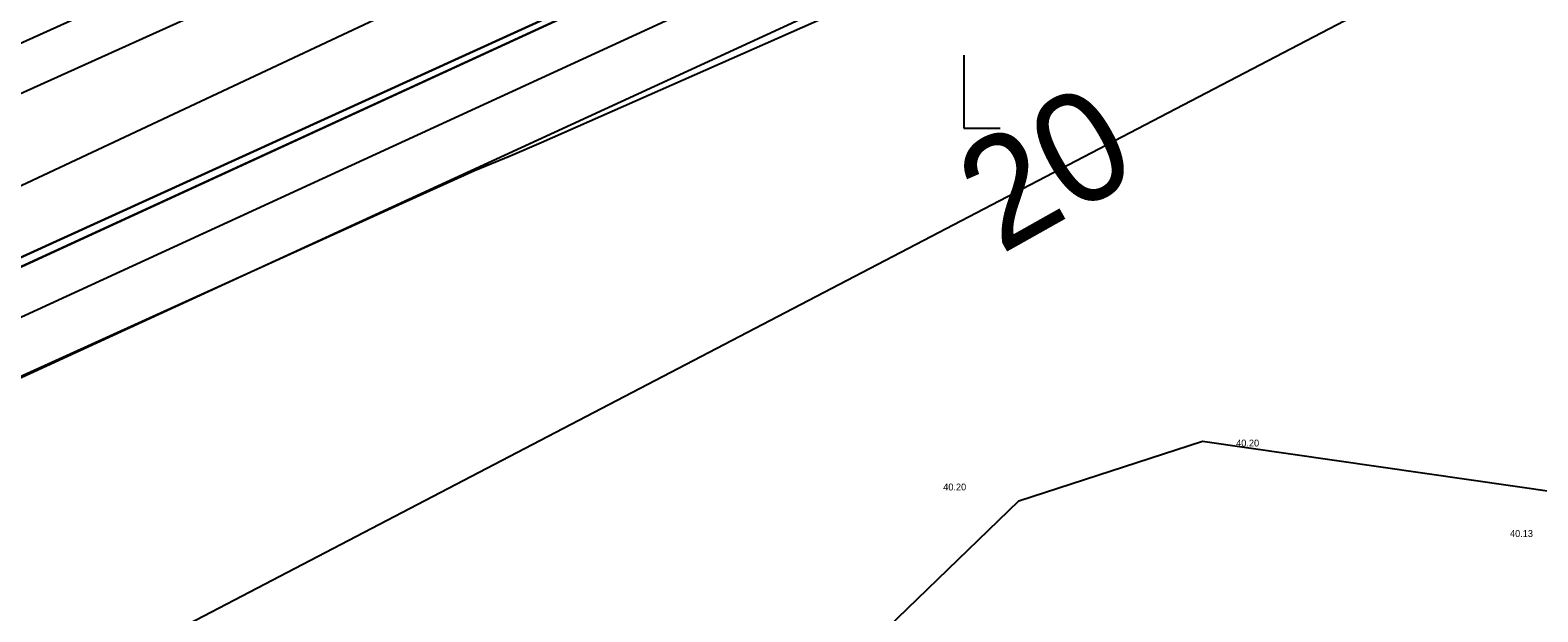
# Model space of a CAD drawing. Extents: x 544674 to 552202, y 6585829 to 6588119.
# Drawn here: x 549564.8 to 549630.7, y 6587429.8 to 6587455.2 of the extents above; entities that cross this region are included whole.
import ezdxf

# ---------------------------------------------------------------- set-up
doc = ezdxf.new("R2010")
doc.units = 0
for name, color, linetype in [('HALJASTUS', 7, 'Continuous'), ('illumineerimisjooned', 7, 'Continuous'), ('Kaitsevöönd', 7, 'Continuous'), ('Lamami horisontaal_EH2000', 7, 'Continuous'), ('maardlad', 7, 'Continuous'), ('ME', 7, 'Continuous'), ('MOOTKORG-EH2000', 7, 'Continuous'), ('Plokid', 7, 'Continuous'), ('Plokid orig', 7, 'Continuous'), ('RELJEEF', 7, 'Continuous'), ('TM_taotletav', 7, 'Continuous')]:
    doc.layers.add(name, color=color, linetype=linetype)

# ---------------------------------------------------------------- blocks, each defined once
blk = doc.blocks.new('RAIESM')
at = {"layer": 'HALJASTUS'}
for p, q in [((0, 2), (0, 0)), ((0, 0), (1, 0))]:
    blk.add_line(p, q, dxfattribs=at)

msp = doc.modelspace()

# ---------------------------------------------------------------- linework, layer by layer
at = {"layer": 'HALJASTUS'}
msp.add_lwpolyline([(549685.848, 6587485.327), (549680.571, 6587489.13), (549664.514, 6587490.662), (549613.627, 6587471.561), (549582.708, 6587457.024), (549536.322, 6587435.222), (549498.542, 6587417.71), (549497.496, 6587417.056), (549451.138, 6587397.113)], dxfattribs=at)
at = {"layer": 'illumineerimisjooned'}
msp.add_lwpolyline([(549387.979, 6587375.758), (549390.913, 6587382.15), (549446.168, 6587399.122), (549694.384, 6587511.138), (549936.107, 6587621.229), (549952.628, 6587518.324)], dxfattribs=at)
msp.add_lwpolyline([(549385.759, 6587370.897), (549453.195, 6587391.496), (549657.69, 6587485.602), (549953.264, 6587514.367), (549959, 6587478.673), (549960.584, 6587470.411), (549966.491, 6587468.647), (550074.588, 6587526.998), (550194.651, 6587392.056), (550162.07, 6587337.455), (550384.802, 6587285.483), (550352.858, 6587156.225), (550166.563, 6587182.325), (550170.434, 6587196.945), (550126.763, 6587279.172), (549985.425, 6587249.939), (549966.482, 6587380.956), (549334.887, 6587309.084), (549332.256, 6587325.74), (549351.293, 6587327.741), (549373.837, 6587344.121)], close=True, dxfattribs=at)
at = {"layer": 'Kaitsevöönd'}
msp.add_lwpolyline([(549214.092, 6587399.021), (549422.759, 6587469.101), (549793.225, 6587641.928), (550001.364, 6587736.701), (550028.852, 6587656.857), (549817.917, 6587560.792), (549450.163, 6587393.248), (549241.638, 6587329.157)], close=True, dxfattribs=at)
msp.add_lwpolyline([(549241.638, 6587329.157), (549450.163, 6587393.248), (549817.917, 6587560.792), (550028.852, 6587656.857)], dxfattribs=at)
at = {"layer": 'Lamami horisontaal_EH2000'}
msp.add_lwpolyline([(549736.353, 6587495.267), (549719.182, 6587491.831), (549697.077, 6587486.594), (549675.509, 6587479.835), (549654.478, 6587471.555), (549633.984, 6587461.753), (549487.583, 6587385.295)], dxfattribs=at)
at = {"layer": 'maardlad'}
msp.add_lwpolyline([(549329.95, 6587327.51), (549333.21, 6587306.88), (549964.78, 6587378.75), (549983.75, 6587247.55), (550125.7, 6587276.91), (550168.3, 6587196.7), (550164.05, 6587180.66), (550354.37, 6587153.99), (550387.23, 6587286.97), (550165.19, 6587338.78), (550197.12, 6587392.29), (550075.03, 6587529.51), (549966.27, 6587470.8), (549962.32, 6587471.98), (549960.97, 6587479.02), (549954.94, 6587516.54), (549657.16, 6587487.56), (549464.02, 6587398.68), (549961.32, 6587453.7), (549963.15, 6587426.56), (549380.16, 6587363.23), (549372.23, 6587345.42), (549350.55, 6587329.67)], close=True, dxfattribs=at)
at = {"layer": 'ME'}
msp.add_lwpolyline([(549384.302, 6587372.543), (549452.481, 6587393.37), (549657.16, 6587487.56), (549954.94, 6587516.54), (549960.97, 6587479.02), (549962.32, 6587471.98), (549966.27, 6587470.8), (550075.03, 6587529.51), (550197.12, 6587392.29), (550165.19, 6587338.78), (550387.23, 6587286.97), (550354.367, 6587153.994), (550164.052, 6587180.657), (550168.3, 6587196.7), (550125.7, 6587276.91), (549983.75, 6587247.55), (549964.78, 6587378.75), (549333.21, 6587306.88), (549329.952, 6587327.509), (549350.55, 6587329.674), (549372.228, 6587345.424), (549384.302, 6587372.543)], dxfattribs=at)
at = {"layer": 'Plokid'}
msp.add_lwpolyline([(549387.506, 6587368.921), (549454.051, 6587389.248), (549658.325, 6587483.253), (549951.252, 6587511.76), (549956.636, 6587478.257), (549958.501, 6587468.528), (549966.757, 6587466.063), (550074.057, 6587523.985), (550191.689, 6587391.775), (550158.326, 6587335.864), (550381.889, 6587283.698), (550351.048, 6587158.902), (550169.575, 6587184.327), (550172.995, 6587197.24), (550128.039, 6587281.887), (549987.436, 6587252.806), (549968.524, 6587383.604), (549336.899, 6587311.728), (549335.021, 6587323.618), (549352.183, 6587325.422), (549375.768, 6587342.557)], close=True, dxfattribs=at)
msp.add_lwpolyline([(549636.019, 6587472.026), (549617.403, 6587463.713), (549616.153, 6587463.132), (549614.574, 6587462.419), (549587.12, 6587450.289), (549585.77, 6587449.697), (549584.209, 6587449.053), (549581.05, 6587447.622), (549541.715, 6587429.767)], dxfattribs=at)
at = {"layer": 'Plokid orig'}
msp.add_lwpolyline([(549384.302, 6587372.543), (549452.481, 6587393.37), (549657.16, 6587487.56), (549954.94, 6587516.54), (549960.97, 6587479.02), (549962.32, 6587471.98), (549966.27, 6587470.8), (550075.03, 6587529.51), (550197.12, 6587392.29), (550165.19, 6587338.78), (550387.23, 6587286.97), (550354.367, 6587153.994), (550164.052, 6587180.657), (550168.3, 6587196.7), (550125.7, 6587276.91), (549983.75, 6587247.55), (549964.78, 6587378.75), (549333.21, 6587306.88), (549329.952, 6587327.509), (549350.55, 6587329.674), (549372.228, 6587345.424), (549384.302, 6587372.543)], dxfattribs=at)
at = {"layer": 'RELJEEF'}
msp.add_lwpolyline([(549619.489, 6587360.408), (549596.433, 6587369.593), (549580.993, 6587382.43), (549580.784, 6587391.197), (549582.349, 6587403.617), (549591.634, 6587418.75), (549608.013, 6587434.614), (549616.046, 6587437.223), (549633.469, 6587434.718), (549650.787, 6587426.682), (549659.446, 6587424.595), (549642.858, 6587388.588), (549631.278, 6587360.408), (549619.489, 6587360.408)], dxfattribs=at)
at = {"layer": 'TM_taotletav'}
msp.add_lwpolyline([(549384.302, 6587372.543), (549389.469, 6587383.799), (549445.46, 6587400.996), (549445.46, 6587400.996), (549693.559, 6587512.96), (549937.666, 6587624.137)], dxfattribs=at)

# ---------------------------------------------------------------- block references
at = {"layer": 'HALJASTUS', "xscale": 1.6, "yscale": 1.6000000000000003}
msp.add_blockref('RAIESM', (549605.608, 6587450.923), dxfattribs=at)

# ---------------------------------------------------------------- texts
at = {"layer": 'Lamami horisontaal_EH2000'}
msp.add_text('20', height=4.8, rotation=29.35384, dxfattribs=at).set_placement((549607.222, 6587445.367))
at = {"layer": 'MOOTKORG-EH2000'}
for s, p in [(' 40.20', (549617.411, 6587436.992)), (' 40.20', (549604.599, 6587435.069)), (' 40.13', (549629.388, 6587433.032))]:
    msp.add_text(s, height=0.3, dxfattribs=at).set_placement(p)

doc.saveas('drawing.dxf')
